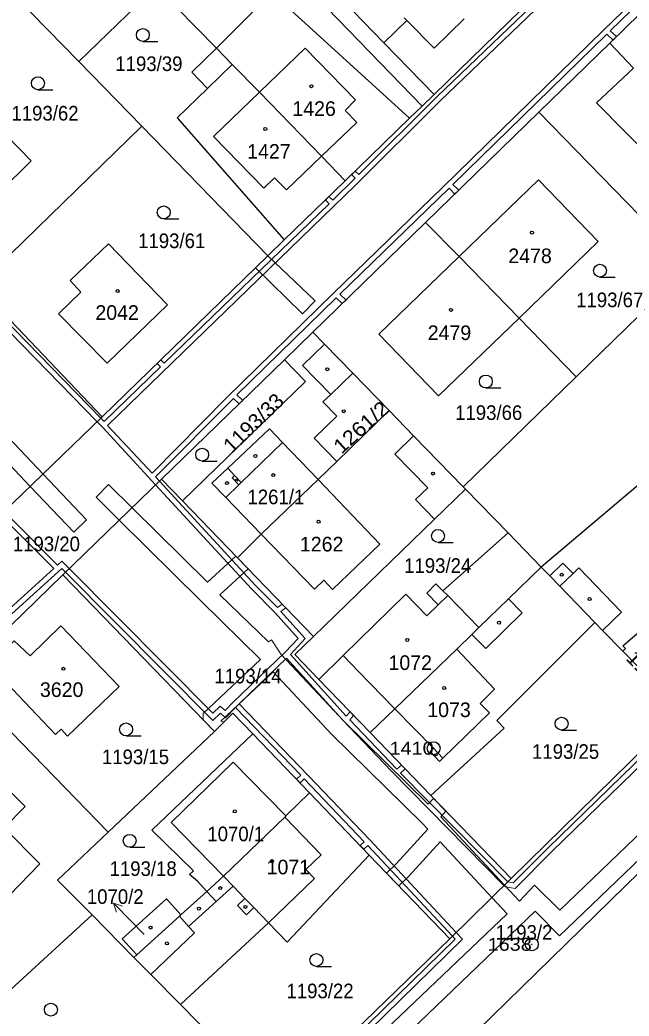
# Model space of a CAD drawing. Extents: x -679733 to -673243, y -1075091 to -1066557.
# Drawn here: x -676840 to -676769.1, y -1070303.7 to -1070187.9 of the extents above; entities that cross this region are included whole.
import ezdxf
from ezdxf.enums import TextEntityAlignment as Align

# ---------------------------------------------------------------- set-up
doc = ezdxf.new("R2010")
doc.units = 0
doc.header["$LTSCALE"] = 0.68
for name, color, linetype, lineweight in [('1', 7, 'Continuous', 25), ('13', 7, 'Continuous', 13), ('3', 7, 'Continuous', 25), ('4', 7, 'Continuous', 13), ('5', 7, 'Continuous', 25), ('7', 7, 'Continuous', 13), ('8', 7, 'Continuous', 25)]:
    doc.layers.add(name, color=color, linetype=linetype, lineweight=lineweight)
doc.layers.add('2', color=7, linetype='Continuous')

msp = doc.modelspace()

# ---------------------------------------------------------------- linework, layer by layer
at = {"layer": '1'}
for p, q in [((-676815.16, -1070175.32), (-676793.19, -1070197.93)), ((-676791.81, -1070196.58), (-676793.19, -1070197.93)), ((-676779.62, -1070198.64), (-676762.3, -1070216.47)), ((-676825.8, -1070200.28), (-676844.9, -1070218.88)), ((-676788.89, -1070215.41), (-676792.81, -1070211.49)), ((-676788.89, -1070215.41), (-676781.93, -1070222.58)), ((-676830.41, -1070234.06), (-676844.9, -1070218.88)), ((-676775.31, -1070229.41), (-676781.93, -1070222.58)), ((-676821.07, -1070243.82), (-676823.5, -1070241.3)), ((-676788.18, -1070242.47), (-676788.45, -1070242.2)), ((-676788.18, -1070242.47), (-676783.22, -1070247.57)), ((-676821.07, -1070243.82), (-676814.68, -1070250.45)), ((-676814.68, -1070250.45), (-676805.85, -1070259.6)), ((-676834.97, -1070252.44), (-676817.36, -1070270.66)), ((-676763.06, -1070268.33), (-676769.89, -1070261.3)), ((-676799.26, -1070270.77), (-676792.2, -1070278.09)), ((-676812.91, -1070270.91), (-676806.31, -1070277.78)), ((-676799.35, -1070285.02), (-676806.31, -1070277.78)), ((-676782.87, -1070287.76), (-676792.2, -1070278.09)), ((-676799.35, -1070285.02), (-676789.99, -1070294.76)), ((-676818.24, -1070289.24), (-676821.25, -1070291.96)), ((-676826.39, -1070296.61), (-676828.07, -1070294.76)), ((-676809.85, -1070313.98), (-676821.31, -1070302.39))]:
    msp.add_line(p, q, dxfattribs=at)
for points in [[(-676837.12, -1070152.7), (-676846.12, -1070161.45), (-676855.15, -1070170.13), (-676840.48, -1070185.2), (-676833.14, -1070192.74)], [(-676797.16, -1070168.04), (-676799.69, -1070170.5), (-676797.07, -1070173.52), (-676797.97, -1070174.39), (-676797.24, -1070175.15), (-676796.71, -1070175.69), (-676801.89, -1070181.17), (-676798.72, -1070184.43), (-676801.25, -1070186.87), (-676797.66, -1070190.58), (-676791.81, -1070196.58), (-676780.3, -1070185.34)], [(-676847.22, -1070264.34), (-676834.97, -1070252.44), (-676823.5, -1070241.3), (-676809.22, -1070227.45), (-676805.9, -1070224.23), (-676792.81, -1070211.49), (-676779.62, -1070198.64), (-676771.39, -1070190.64), (-676762.54, -1070181.94), (-676757.47, -1070176.96), (-676751.79, -1070171.39)], [(-676817.13, -1070191.19), (-676824.13, -1070184.04), (-676833.14, -1070192.74), (-676825.8, -1070200.28), (-676811.13, -1070215.35)], [(-676794.67, -1070199.36), (-676810.67, -1070184.74), (-676817.13, -1070191.19)], [(-676771.39, -1070190.64), (-676768.62, -1070193.53), (-676772.92, -1070197.56), (-676766.47, -1070204.11), (-676762.32, -1070200.1), (-676758.23, -1070204.36)], [(-676817.13, -1070191.19), (-676819.99, -1070193.99), (-676818.15, -1070195.88), (-676821.69, -1070199.32), (-676809.26, -1070213.5)], [(-676817.13, -1070191.19), (-676815.28, -1070193.09), (-676812.12, -1070196.32), (-676804.9, -1070203.77), (-676802.14, -1070206.62)], [(-676793.19, -1070197.93), (-676794.67, -1070199.36), (-676802.14, -1070206.62), (-676809.26, -1070213.5), (-676811.13, -1070215.35), (-676830.41, -1070234.06), (-676841.95, -1070245.24), (-676859.18, -1070261.97), (-676861.87, -1070264.58)], [(-676781.93, -1070222.58), (-676772.74, -1070213.69), (-676779.68, -1070206.51), (-676788.89, -1070215.41)], [(-676788.89, -1070215.41), (-676798.23, -1070224.44), (-676791.29, -1070231.62), (-676781.93, -1070222.58)], [(-676762.16, -1070216.61), (-676775.31, -1070229.41), (-676788.45, -1070242.2)], [(-676801.28, -1070228.98), (-676804.57, -1070225.6), (-676805.9, -1070224.23)], [(-676809.22, -1070227.45), (-676806.77, -1070229.97), (-676821.07, -1070243.82)], [(-676803.14, -1070239.27), (-676805.76, -1070236.56), (-676803.13, -1070234), (-676804.74, -1070232.34), (-676803.84, -1070231.47), (-676801.28, -1070228.98)], [(-676803.14, -1070239.27), (-676797.04, -1070233.35), (-676801.28, -1070228.98)], [(-676788.45, -1070242.2), (-676794.21, -1070236.26), (-676797.04, -1070233.35)], [(-676814.68, -1070250.45), (-676811.91, -1070247.72), (-676805.3, -1070241.36), (-676803.14, -1070239.27)], [(-676747.62, -1070253.25), (-676751.9, -1070249.13), (-676753.71, -1070247.27), (-676753.61, -1070247.18), (-676758.44, -1070242.21), (-676760.05, -1070243.77), (-676764.61, -1070239.05), (-676779.37, -1070251.54)], [(-676805.85, -1070259.6), (-676791.77, -1070245.95), (-676788.18, -1070242.47)], [(-676799.26, -1070270.77), (-676796.38, -1070268.01), (-676789.18, -1070261.09), (-676787.42, -1070259.38), (-676786.6, -1070258.58), (-676783.16, -1070255.23), (-676779.37, -1070251.54), (-676783.22, -1070247.57)], [(-676783.22, -1070247.57), (-676790.8, -1070254.28), (-676791.61, -1070253.49)], [(-676773.11, -1070257.99), (-676777.2, -1070253.77), (-676778.37, -1070252.57), (-676779.37, -1070251.54)], [(-676791.61, -1070253.49), (-676792.68, -1070254.57), (-676791.33, -1070255.94), (-676792.65, -1070257.22), (-676795.12, -1070254.7), (-676802.4, -1070261.82)], [(-676792.2, -1070278.09), (-676783.68, -1070270.25), (-676784.52, -1070269.39), (-676773.11, -1070257.99)], [(-676773.11, -1070257.99), (-676772.22, -1070258.9), (-676769.89, -1070261.3)], [(-676769.89, -1070261.3), (-676769.58, -1070261.02), (-676769.88, -1070260.68), (-676768.2, -1070259.24), (-676768, -1070259.46), (-676767.78, -1070259.27), (-676767.98, -1070259.05), (-676766.29, -1070257.59), (-676765.99, -1070257.94), (-676765.65, -1070257.64), (-676759, -1070264.36)], [(-676805.23, -1070264.59), (-676808.02, -1070261.69), (-676805.85, -1070259.6)], [(-676802.4, -1070261.82), (-676805.23, -1070264.59), (-676799.26, -1070270.77)], [(-676847.22, -1070264.34), (-676829.71, -1070282.36), (-676817.36, -1070270.66)], [(-676759, -1070264.36), (-676763.06, -1070268.33), (-676782.87, -1070287.76), (-676789.99, -1070294.76), (-676809.85, -1070313.98)], [(-676817.36, -1070270.66), (-676815.2, -1070268.53), (-676812.91, -1070270.91)], [(-676818.24, -1070289.24), (-676819.32, -1070288.05), (-676820.24, -1070287.29), (-676819.81, -1070286.87), (-676824.62, -1070282.14), (-676812.91, -1070270.91)], [(-676841.82, -1070281.86), (-676839.35, -1070279.39), (-676844.16, -1070274.58), (-676846.55, -1070276.9)], [(-676806.31, -1070277.78), (-676809.06, -1070280.47), (-676809.19, -1070280.6), (-676816.29, -1070287.48), (-676818.24, -1070289.24)], [(-676845.94, -1070294.55), (-676837.65, -1070286.03), (-676841.82, -1070281.86)], [(-676829.71, -1070282.36), (-676835.59, -1070287.93), (-676831.58, -1070291.98)], [(-676821.31, -1070302.39), (-676811.07, -1070292.89), (-676808.91, -1070295.13), (-676799.35, -1070285.02)], [(-676842.35, -1070359.71), (-676844.41, -1070359.71), (-676845.45, -1070359.05), (-676810.82, -1070325.18), (-676808.32, -1070325.33), (-676807.21, -1070325.45), (-676803.95, -1070322.18), (-676767.9, -1070286.95)], [(-676828.07, -1070294.76), (-676822.93, -1070290.11), (-676821.25, -1070291.96)], [(-676826.72, -1070296.91), (-676831.58, -1070291.98), (-676840.51, -1070300.2), (-676849.44, -1070308.41)], [(-676821.25, -1070291.96), (-676821.43, -1070292.13), (-676826.39, -1070296.61), (-676826.72, -1070296.91)], [(-676826.72, -1070296.91), (-676824.75, -1070298.9), (-676821.31, -1070302.39)]]:
    msp.add_lwpolyline(points, dxfattribs=at)
for points in [[(-676838.66, -1070204.31), (-676845.7, -1070197.13), (-676850.27, -1070201.66), (-676848.99, -1070202.94), (-676851.66, -1070205.51), (-676845.9, -1070211.44)], [(-676822.81, -1070221.03), (-676829.68, -1070213.96), (-676834.15, -1070218.23), (-676832.9, -1070219.56), (-676835.48, -1070222.09), (-676829.82, -1070227.82)], [(-676835.19, -1070270.39), (-676835.83, -1070271.01), (-676841.59, -1070264.97), (-676842.69, -1070266.06), (-676844.71, -1070264), (-676840.63, -1070260.11), (-676838.79, -1070261.84), (-676835.2, -1070258.36), (-676828.42, -1070265.41), (-676834.43, -1070271.19)]]:
    msp.add_lwpolyline(points, close=True, dxfattribs=at)
at = {"layer": '13'}
for points in [[(-676746.47, -1070164.29), (-676772.12, -1070189.1), (-676790.88, -1070207.45), (-676803.53, -1070219.69), (-676815.94, -1070231.87), (-676824.6, -1070240.63), (-676829.78, -1070235.06), (-676801, -1070207.19), (-676791.1, -1070197.31), (-676776.38, -1070183.19), (-676747.2, -1070154.81)], [(-676751.54, -1070257.92), (-676778.55, -1070284.17), (-676782.62, -1070288.26), (-676783.26, -1070288.15), (-676795.73, -1070275.49), (-676795.19, -1070274.99), (-676795.62, -1070274.55), (-676796.14, -1070275.05), (-676801.63, -1070269.3), (-676801.17, -1070268.8), (-676801.58, -1070268.37), (-676802.04, -1070268.86), (-676808.53, -1070261.69), (-676806.79, -1070259.85), (-676809.62, -1070256.69), (-676809.07, -1070256.26), (-676809.49, -1070255.83), (-676810.03, -1070256.25), (-676812.59, -1070253.68), (-676823.75, -1070241.55), (-676824.2, -1070241.06), (-676815.16, -1070231.95), (-676814.5, -1070232.57), (-676814.07, -1070232.15), (-676814.74, -1070231.52), (-676803.21, -1070220.22), (-676802.49, -1070220.91), (-676802.06, -1070220.49), (-676802.78, -1070219.8), (-676790.06, -1070207.49), (-676789.39, -1070208.16), (-676788.94, -1070207.72), (-676789.63, -1070207.07), (-676771.75, -1070189.58), (-676771.01, -1070190.26), (-676770.59, -1070189.85), (-676771.33, -1070189.17), (-676755.57, -1070173.89)], [(-676780.46, -1070186.28), (-676791.46, -1070196.83), (-676800.56, -1070205.91), (-676800.98, -1070205.5), (-676801.41, -1070205.91), (-676800.98, -1070206.33), (-676803.61, -1070208.88), (-676804.04, -1070208.45), (-676804.46, -1070208.87), (-676804.03, -1070209.3), (-676823.19, -1070227.82), (-676823.58, -1070227.43), (-676824.01, -1070227.85), (-676823.61, -1070228.24), (-676830.18, -1070234.62), (-676830.57, -1070234.22), (-676847.78, -1070216.57)], [(-676848.38, -1070216.81), (-676831.01, -1070234.64), (-676830.34, -1070235.32), (-676824.2, -1070241.98), (-676813.03, -1070254.08), (-676810.28, -1070256.86), (-676807.61, -1070259.83), (-676809.12, -1070261.44), (-676815.23, -1070267.3), (-676816.1, -1070268.21), (-676816.68, -1070267.69), (-676817.56, -1070268.54), (-676834.23, -1070251.72), (-676835.11, -1070250.83), (-676835.6, -1070251.31), (-676840.97, -1070245.92)], [(-676844.84, -1070235.78), (-676838.77, -1070242.16), (-676833.72, -1070247.46), (-676832.22, -1070246.04), (-676837.28, -1070240.72), (-676844.1, -1070233.56)], [(-676809.6, -1070261.71), (-676810.73, -1070259.99), (-676811.09, -1070260.23), (-676816.72, -1070254.75), (-676813.44, -1070251.73), (-676814.68, -1070250.45), (-676814.87, -1070250.26), (-676818.18, -1070253.3), (-676826.94, -1070244.64), (-676829.67, -1070241.94), (-676831.12, -1070243.41), (-676828.42, -1070246.08), (-676818.93, -1070255.45), (-676811.99, -1070262.29), (-676818.66, -1070268.57), (-676818.66, -1070269.31), (-676817.36, -1070270.66), (-676816.21, -1070269.52), (-676816.6, -1070269.45), (-676810.53, -1070263.72), (-676803.73, -1070270.97), (-676793.21, -1070281.31), (-676792.56, -1070282.01), (-676796.23, -1070286.05), (-676797.34, -1070287.11), (-676795.91, -1070288.6), (-676794.75, -1070287.49), (-676791.11, -1070283.48), (-676785.1, -1070289.95), (-676783.34, -1070291.84), (-676800.73, -1070308.43)], [(-676841.37, -1070246.36), (-676836.03, -1070251.72), (-676841.58, -1070256.75)], [(-676840.93, -1070256.98), (-676835.1, -1070251.69), (-676834.66, -1070252.14), (-676817.56, -1070269.38), (-676816.66, -1070268.51), (-676816.06, -1070269.05), (-676814.91, -1070267.85), (-676807.33, -1070275.73), (-676807.81, -1070276.21), (-676807.4, -1070276.64), (-676806.92, -1070276.16), (-676799.93, -1070283.48), (-676800.42, -1070283.9), (-676800, -1070284.34), (-676799.51, -1070283.92), (-676789.67, -1070294.45), (-676789.35, -1070294.79), (-676812.74, -1070317.64)], [(-676863.83, -1070368.28), (-676803.4, -1070309.32), (-676798, -1070315.3), (-676797.56, -1070314.9), (-676802.95, -1070308.89), (-676788.51, -1070294.81), (-676789.24, -1070294.03), (-676799.3, -1070283.25), (-676806.46, -1070275.76), (-676814.49, -1070267.42), (-676808.96, -1070262.12), (-676802.42, -1070269.33), (-676796.82, -1070275.22), (-676783.69, -1070288.56), (-676783.52, -1070288.73), (-676782.4, -1070288.9), (-676778.13, -1070284.59), (-676751.12, -1070258.35)], [(-676763.62, -1070278.4), (-676777.19, -1070291.44), (-676780.14, -1070288.5), (-676781.89, -1070290.37), (-676783.63, -1070288.51), (-676791.05, -1070280.59), (-676790.44, -1070279.92), (-676791.88, -1070278.43), (-676792.51, -1070279.11), (-676802.25, -1070269.53), (-676809.6, -1070261.71)], [(-676841.02, -1070350.51), (-676823.07, -1070332.89), (-676821.01, -1070335.14), (-676819.53, -1070333.7), (-676821.58, -1070331.46), (-676810.85, -1070321.48), (-676799.25, -1070309.95), (-676780.08, -1070291.54), (-676777.23, -1070294.4), (-676762.16, -1070279.94)]]:
    msp.add_lwpolyline(points, dxfattribs=at)
msp.add_lwpolyline([(-676805.66, -1070220.59), (-676811.13, -1070215.35), (-676812.58, -1070216.76), (-676807.1, -1070222.08)], close=True, dxfattribs=at)
at = {"layer": '3'}
for p, q in [((-676825.683, -1070190.42), (-676823.933, -1070190.42)), ((-676837.883, -1070196.03), (-676836.133, -1070196.03)), ((-676823.253, -1070211.05), (-676821.503, -1070211.05)), ((-676772.533, -1070217.82), (-676770.783, -1070217.82)), ((-676785.803, -1070230.71), (-676784.053, -1070230.71)), ((-676818.783, -1070239.22), (-676817.033, -1070239.22)), ((-676791.363, -1070248.66), (-676789.613, -1070248.66)), ((-676776.993, -1070270.49), (-676775.243, -1070270.49)), ((-676827.633, -1070271.16), (-676825.883, -1070271.16)), ((-676827.213, -1070284.11), (-676825.463, -1070284.11)), ((-676805.503, -1070297.97), (-676803.753, -1070297.97))]:
    msp.add_line(p, q, dxfattribs=at)
for centre in [(-676825.6829, -1070189.6698), (-676837.8829, -1070195.2798), (-676823.2529, -1070210.2998), (-676772.5329, -1070217.0698), (-676785.8029, -1070229.9598), (-676818.7829, -1070238.4698), (-676791.3629, -1070247.9098), (-676827.6329, -1070270.4098), (-676776.9929, -1070269.7398), (-676827.2129, -1070283.3598), (-676805.5029, -1070297.2198), (-676836.3729, -1070302.9898)]:
    msp.add_circle(centre, 0.75, dxfattribs=at)
at = {"layer": '4'}
for p, q in [((-676797.66, -1070190.58), (-676794.97, -1070187.99)), ((-676794.97, -1070187.99), (-676795.28, -1070187.67)), ((-676791.82, -1070191.22), (-676794.97, -1070187.99)), ((-676788.31, -1070187.79), (-676791.82, -1070191.22)), ((-676812.12, -1070196.32), (-676806.79, -1070191.19)), ((-676806.79, -1070191.19), (-676800.95, -1070197.21)), ((-676818.15, -1070195.88), (-676815.28, -1070193.09)), ((-676817.46, -1070201.47), (-676812.12, -1070196.32)), ((-676800.95, -1070197.21), (-676802.16, -1070198.44)), ((-676802.16, -1070198.44), (-676800.8, -1070199.84)), ((-676804.9, -1070203.77), (-676800.8, -1070199.84)), ((-676811.63, -1070207.48), (-676817.46, -1070201.47)), ((-676808.99, -1070207.69), (-676804.9, -1070203.77)), ((-676810.39, -1070206.28), (-676811.63, -1070207.48)), ((-676808.99, -1070207.69), (-676810.39, -1070206.28)), ((-676804.57, -1070225.6), (-676807.13, -1070228.08)), ((-676807.13, -1070228.08), (-676803.84, -1070231.47)), ((-676815.81, -1070240.05), (-676810.94, -1070235.47)), ((-676810.94, -1070235.47), (-676809.43, -1070237.05)), ((-676809.43, -1070237.05), (-676814.25, -1070241.7)), ((-676809.43, -1070237.05), (-676805.3, -1070241.36)), ((-676794.21, -1070236.26), (-676796.4, -1070238.39)), ((-676796.4, -1070238.39), (-676792.56, -1070242.34)), ((-676815.81, -1070240.05), (-676817.66, -1070241.79)), ((-676815.02, -1070240.89), (-676815.81, -1070240.05)), ((-676817.66, -1070241.79), (-676816.05, -1070243.45)), ((-676815.02, -1070240.89), (-676815.29, -1070241.15)), ((-676815.29, -1070241.15), (-676814.51, -1070241.96)), ((-676814.25, -1070241.7), (-676815.02, -1070240.89)), ((-676814.51, -1070241.96), (-676814.25, -1070241.7)), ((-676805.3, -1070241.36), (-676798.11, -1070248.87)), ((-676816.05, -1070243.45), (-676814.51, -1070241.96)), ((-676792.56, -1070242.34), (-676793.97, -1070243.69)), ((-676816.05, -1070243.45), (-676811.91, -1070247.72)), ((-676791.77, -1070245.95), (-676793.97, -1070243.69)), ((-676811.91, -1070247.72), (-676805.71, -1070254.1)), ((-676798.11, -1070248.87), (-676803.62, -1070254.15)), ((-676778.37, -1070252.57), (-676776.84, -1070251.07)), ((-676776.84, -1070251.07), (-676775.66, -1070252.28)), ((-676775.66, -1070252.28), (-676777.2, -1070253.77)), ((-676775.66, -1070252.28), (-676775, -1070251.64)), ((-676775, -1070251.64), (-676770.02, -1070256.77)), ((-676805.71, -1070254.1), (-676804.64, -1070253.06)), ((-676803.62, -1070254.15), (-676804.64, -1070253.06)), ((-676790.8, -1070254.28), (-676790.22, -1070254.85)), ((-676791.33, -1070255.94), (-676790.22, -1070254.85)), ((-676790.22, -1070254.85), (-676786.6, -1070258.58)), ((-676781.56, -1070256.87), (-676783.16, -1070255.23)), ((-676785.82, -1070261.01), (-676781.56, -1070256.87)), ((-676772.22, -1070258.9), (-676770.02, -1070256.77)), ((-676787.42, -1070259.38), (-676785.82, -1070261.01)), ((-676789.18, -1070261.09), (-676784.78, -1070265.73)), ((-676800.65, -1070263.65), (-676802.4, -1070261.82)), ((-676796.38, -1070268.01), (-676800.65, -1070263.65)), ((-676786.47, -1070267.38), (-676784.78, -1070265.73)), ((-676791.87, -1070272.6), (-676796.38, -1070268.01)), ((-676790.8, -1070273.76), (-676785.39, -1070268.49)), ((-676785.39, -1070268.49), (-676786.47, -1070267.38)), ((-676791.87, -1070272.6), (-676792.29, -1070272.99)), ((-676792.29, -1070272.99), (-676791.17, -1070274.14)), ((-676790.8, -1070273.76), (-676791.87, -1070272.6)), ((-676791.17, -1070274.14), (-676790.8, -1070273.76)), ((-676804.95, -1070284.98), (-676809.19, -1070280.6)), ((-676806.72, -1070286.68), (-676804.95, -1070284.98)), ((-676805.71, -1070287.73), (-676806.72, -1070286.68)), ((-676816.29, -1070287.48), (-676815.18, -1070288.64)), ((-676811.07, -1070292.89), (-676805.71, -1070287.73)), ((-676817.16, -1070290.43), (-676818.24, -1070289.24)), ((-676817.16, -1070290.43), (-676815.18, -1070288.64)), ((-676815.18, -1070288.64), (-676813.81, -1070290.06)), ((-676820.36, -1070293.32), (-676817.16, -1070290.43)), ((-676813.81, -1070290.06), (-676814.67, -1070290.89)), ((-676813.81, -1070290.06), (-676812.77, -1070291.13)), ((-676814.67, -1070290.89), (-676813.63, -1070291.97)), ((-676813.63, -1070291.97), (-676812.77, -1070291.13)), ((-676812.77, -1070291.13), (-676811.07, -1070292.89)), ((-676821.43, -1070292.13), (-676820.36, -1070293.32)), ((-676819.69, -1070294.07), (-676820.36, -1070293.32)), ((-676824.75, -1070298.9), (-676819.69, -1070294.07))]:
    msp.add_line(p, q, dxfattribs=at)
msp.add_lwpolyline([(-676809.06, -1070280.47), (-676815.17, -1070274.23), (-676822.37, -1070281.23), (-676816.29, -1070287.48)], dxfattribs=at)
at = {"layer": '5'}
for centre, radius in [((-676806.0868, -1070195.6292), 0.175), ((-676811.4468, -1070200.6092), 0.175), ((-676780.4368, -1070212.6492), 0.175), ((-676828.6068, -1070219.4492), 0.175), ((-676789.8568, -1070221.6292), 0.175), ((-676804.2368, -1070228.5292), 0.175), ((-676802.3168, -1070233.4192), 0.175), ((-676812.5968, -1070238.6192), 0.175), ((-676810.5168, -1070240.8392), 0.175), ((-676791.9368, -1070240.6592), 0.175), ((-676815.8968, -1070241.7692), 0.175), ((-676814.7746, -1070241.4294), 0.1172), ((-676805.2468, -1070246.2592), 0.175), ((-676776.9768, -1070252.4292), 0.175), ((-676773.7368, -1070255.2492), 0.175), ((-676784.2668, -1070257.9992), 0.175), ((-676794.9368, -1070260.0092), 0.175), ((-676834.9168, -1070263.3592), 0.175), ((-676790.6368, -1070265.5992), 0.175), ((-676791.5746, -1070273.3594), 0.1172), ((-676814.9868, -1070279.9392), 0.175), ((-676810.6568, -1070285.7292), 0.175), ((-676816.6868, -1070288.8592), 0.175), ((-676819.1668, -1070291.2492), 0.175), ((-676813.7568, -1070291.0392), 0.175), ((-676824.7868, -1070293.4492), 0.175), ((-676822.8868, -1070295.2892), 0.175)]:
    msp.add_circle(centre, radius, dxfattribs=at)
at = {"layer": '7'}
msp.add_line((-676829.085, -1070290.601), (-676828.749, -1070291.67), dxfattribs=at)
msp.add_lwpolyline([(-676825.54, -1070294.27), (-676827, -1070292.76), (-676829.085, -1070290.601), (-676828.029, -1070290.974)], dxfattribs=at)
at = {"layer": '8'}
for centre, radius in [((-676791.87, -1070272.5998), 0.75), ((-676791.87, -1070272.5998), 0.03), ((-676780.46, -1070295.3998), 0.75), ((-676780.46, -1070295.3998), 0.03)]:
    msp.add_circle(centre, radius, dxfattribs=at)

# ---------------------------------------------------------------- texts
at = {"layer": '2', "width": 0.95}
for s, p in [('1193/39', (-676828.88, -1070193.86)), ('1193/62', (-676840.96, -1070199.62)), ('1193/61', (-676826.23, -1070214.45)), ('1193/67', (-676775.3, -1070221.32)), ('1193/66', (-676789.37, -1070234.43)), ('1261/1', (-676813.52, -1070244.229)), ('1193/20', (-676840.8, -1070249.69)), ('1193/24', (-676795.3, -1070252.21)), ('1193/14', (-676817.36, -1070265.06)), ('1193/15', (-676830.44, -1070274.45)), ('1193/25', (-676780.43, -1070273.83)), ('1193/18', (-676829.55, -1070287.45)), ('1193/2', (-676784.67, -1070294.86)), ('1193/22', (-676808.98, -1070301.67))]:
    msp.add_text(s, height=1.7, dxfattribs=at).set_placement(p)
at = {"layer": '2'}
for s, p in [('1426', (-676808.3, -1070199.08)), ('1427', (-676813.55, -1070204.06)), ('2478', (-676783.19, -1070216.2)), ('2042', (-676831.2, -1070222.79)), ('2479', (-676792.56, -1070225.14)), ('1262', (-676807.42, -1070249.72)), ('1072', (-676797.12, -1070263.499)), ('3620', (-676837.65, -1070266.64)), ('1073', (-676792.61, -1070268.979)), ('1071', (-676811.29, -1070287.259))]:
    msp.add_text(s, height=1.7, dxfattribs=at).set_placement(p)
for s, rotation, width, p in [('1193/33', 44, 1.05, (-676815.339, -1070238.381)), ('1261/2', 42, 1.1, (-676802.581, -1070238.471)), ('1193/55', 314, 1.05, (-676769.601, -1070262.25))]:
    msp.add_text(s, height=1.7, rotation=rotation, dxfattribs=dict(at, width=width)).set_placement(p)
at = {"layer": '2', "width": 0.95}
for s, p in [('1070/1', (-676814.879, -1070283.41)), ('1070/2', (-676828.889, -1070290.7))]:
    msp.add_text(s, height=1.7, dxfattribs=at).set_placement(p, align=Align.CENTER)
at = {"layer": '8', "width": 1.15}
for s, p in [('1410', (-676791.869, -1070273.35)), ('1638', (-676780.459, -1070296.149))]:
    msp.add_text(s, height=1.5, dxfattribs=at).set_placement(p, align=Align.RIGHT)

doc.saveas('drawing.dxf')
